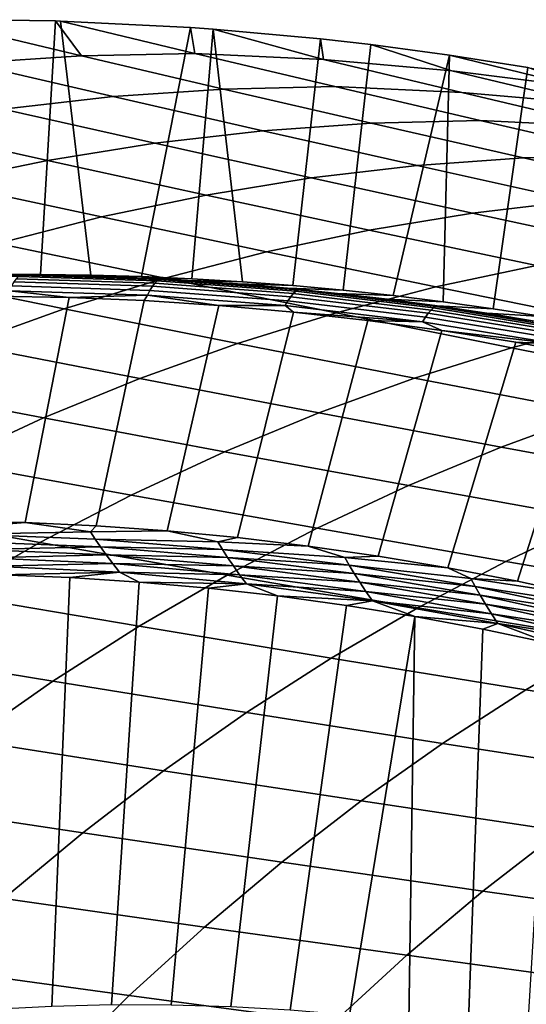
# Model space of a CAD drawing. Header units: metres. Extents: x -240 to 45, y -77 to 27.
# Tile 301 of 656: x -217.26 to -213.86, y 15.1 to 21.71. Entities that reach past the tile are written whole.
import ezdxf

# ---------------------------------------------------------------- set-up
doc = ezdxf.new("R2010")
doc.units = ezdxf.units.M
doc.layers.add('solid_102011X2', color=7, linetype='CONTINUOUS')

msp = doc.modelspace()

# ---------------------------------------------------------------- linework, layer by layer
at = {"layer": 'solid_102011X2'}
for points in [[(-216.848587, 21.46711, 277.466125), (-217.765915, 21.684513, 275.794525), (-217.973618, 21.674629, 275.904968), (-217.604446, 21.417107, 277.88443)], [(-217.544815, 21.708736, 275.529877), (-217.765915, 21.684513, 275.794525), (-216.848587, 21.46711, 277.466125), (-217.023041, 21.700041, 275.39978)], [(-217.123337, 19.99979, 275.424805), (-217.462296, 19.998602, 275.509308), (-217.544815, 21.708736, 275.529877), (-217.023041, 21.700041, 275.39978)], [(-216.784363, 19.995598, 275.340271), (-217.123337, 19.99979, 275.424805), (-217.023041, 21.700041, 275.39978), (-216.98909, 21.699059, 275.391327)], [(-216.087341, 21.48295, 277.054626), (-216.98909, 21.699059, 275.391327), (-217.023041, 21.700041, 275.39978), (-216.848587, 21.46711, 277.466125)], [(-216.116486, 21.656359, 275.173767), (-216.98909, 21.699059, 275.391327), (-216.087341, 21.48295, 277.054626)], [(-216.445587, 19.986029, 275.255798), (-216.784363, 19.995598, 275.340271), (-216.98909, 21.699059, 275.391327), (-216.116486, 21.656359, 275.173767)], [(-216.445587, 19.986029, 275.255798), (-216.116486, 21.656359, 275.173767), (-215.965607, 21.645567, 275.136139), (-216.107025, 19.971081, 275.171387)], [(-215.965607, 21.645567, 275.136139), (-216.116486, 21.656359, 275.173767), (-216.087341, 21.48295, 277.054626), (-215.224777, 21.441267, 276.82785)], [(-215.768646, 19.950756, 275.087036), (-216.107025, 19.971081, 275.171387), (-215.965607, 21.645567, 275.136139)], [(-215.24617, 21.580311, 274.956757), (-215.965607, 21.645567, 275.136139), (-215.224777, 21.441267, 276.82785)], [(-215.430832, 19.925085, 275.002808), (-215.768646, 19.950756, 275.087036), (-215.965607, 21.645567, 275.136139), (-215.24617, 21.580311, 274.956757)], [(-215.430832, 19.925085, 275.002808), (-215.24617, 21.580311, 274.956757), (-214.908234, 21.541708, 274.872498), (-215.093719, 19.894075, 274.918762)], [(-214.908234, 21.541708, 274.872498), (-215.24617, 21.580311, 274.956757), (-215.224777, 21.441267, 276.82785), (-214.365067, 21.366455, 276.60202)], [(-215.093719, 19.894075, 274.918762), (-214.908234, 21.541708, 274.872498), (-214.379959, 21.471098, 274.740784), (-214.757202, 19.857719, 274.834839)], [(-213.509583, 21.258739, 276.377441), (-214.379959, 21.471098, 274.740784), (-214.908234, 21.541708, 274.872498), (-214.365067, 21.366455, 276.60202)], [(-215.148117, 21.260471, 278.719696), (-216.087341, 21.48295, 277.054626), (-216.848587, 21.46711, 277.466125), (-215.894745, 21.243616, 279.138397)], [(-214.296661, 21.219576, 278.485016), (-215.224777, 21.441267, 276.82785), (-216.087341, 21.48295, 277.054626), (-215.148117, 21.260471, 278.719696)], [(-214.421631, 19.816086, 274.75119), (-214.757202, 19.857719, 274.834839), (-214.379959, 21.471098, 274.740784)], [(-214.421631, 19.816086, 274.75119), (-214.379959, 21.471098, 274.740784), (-213.855209, 21.388474, 274.609955), (-214.087112, 19.769182, 274.667786)], [(-213.855209, 21.388474, 274.609955), (-214.379959, 21.471098, 274.740784), (-213.509583, 21.258739, 276.377441)], [(-216.635742, 21.192921, 279.563812), (-217.604446, 21.417107, 277.88443), (-218.35791, 21.334017, 278.301422), (-217.374329, 21.109495, 279.987854)], [(-215.894745, 21.243616, 279.138397), (-216.848587, 21.46711, 277.466125), (-217.604446, 21.417107, 277.88443), (-216.635742, 21.192921, 279.563812)], [(-213.447876, 21.145813, 278.251587), (-214.365067, 21.366455, 276.60202), (-215.224777, 21.441267, 276.82785), (-214.296661, 21.219576, 278.485016)], [(-212.603134, 21.039415, 278.019653), (-213.509583, 21.258739, 276.377441), (-214.365067, 21.366455, 276.60202), (-213.447876, 21.145813, 278.251587)], [(-214.087112, 19.769182, 274.667786), (-213.855209, 21.388474, 274.609955), (-213.519547, 21.329029, 274.526276), (-213.753571, 19.717001, 274.584625)], [(-214.906189, 21.014841, 280.811188), (-215.894745, 21.243616, 279.138397), (-216.635742, 21.192921, 279.563812), (-215.632614, 20.963778, 281.242523)], [(-214.173996, 21.032406, 280.386505), (-215.148117, 21.260471, 278.719696), (-215.894745, 21.243616, 279.138397), (-214.906189, 21.014841, 280.811188)], [(-213.333679, 20.992096, 280.145142), (-214.296661, 21.219576, 278.485016), (-215.148117, 21.260471, 278.719696), (-214.173996, 21.032406, 280.386505)], [(-212.495865, 20.919209, 279.905273), (-213.447876, 21.145813, 278.251587), (-214.296661, 21.219576, 278.485016), (-213.333679, 20.992096, 280.145142)], [(-215.632614, 20.963778, 281.242523), (-216.635742, 21.192921, 279.563812), (-217.374329, 21.109495, 279.987854), (-216.356583, 20.880341, 281.672394)], [(-216.356583, 20.880341, 281.672394), (-217.374329, 21.109495, 279.987854), (-218.109314, 20.993498, 280.40979), (-217.076996, 20.7647, 282.100128)], [(-213.884827, 20.781599, 282.484344), (-214.906189, 21.014841, 280.811188), (-215.632614, 20.963778, 281.242523), (-214.596954, 20.730455, 282.920502)], [(-213.166779, 20.799589, 282.05481), (-214.173996, 21.032406, 280.386505), (-214.906189, 21.014841, 280.811188), (-213.884827, 20.781599, 282.484344)], [(-213.333679, 20.992096, 280.145142), (-214.173996, 21.032406, 280.386505), (-213.166779, 20.799589, 282.05481)], [(-217.076996, 20.7647, 282.100128), (-218.109314, 20.993498, 280.40979), (-218.8396, 20.8451, 280.829041), (-217.792709, 20.617023, 282.525055)], [(-214.596954, 20.730455, 282.920502), (-215.632614, 20.963778, 281.242523), (-216.356583, 20.880341, 281.672394), (-215.306641, 20.647305, 283.355103)], [(-215.306641, 20.647305, 283.355103), (-216.356583, 20.880341, 281.672394), (-217.076996, 20.7647, 282.100128), (-216.012772, 20.532314, 283.787506)], [(-216.012772, 20.532314, 283.787506), (-217.076996, 20.7647, 282.100128), (-217.792709, 20.617023, 282.525055), (-216.714279, 20.385658, 284.217102)], [(-212.83252, 20.544695, 284.157776), (-213.884827, 20.781599, 282.484344), (-214.596954, 20.730455, 282.920502), (-213.53067, 20.493734, 284.597656)], [(-212.128326, 20.56286, 283.724426), (-213.166779, 20.799589, 282.05481), (-213.884827, 20.781599, 282.484344), (-212.83252, 20.544695, 284.157776)], [(-213.53067, 20.493734, 284.597656), (-214.596954, 20.730455, 282.920502), (-215.306641, 20.647305, 283.355103), (-214.22641, 20.411133, 285.03598)], [(-216.714279, 20.385658, 284.217102), (-217.792709, 20.617023, 282.525055), (-218.50264, 20.437559, 282.946564), (-217.410049, 20.207586, 284.643158)], [(-214.22641, 20.411133, 285.03598), (-215.306641, 20.647305, 283.355103), (-216.012772, 20.532314, 283.787506), (-214.91864, 20.29706, 285.472076)], [(-214.91864, 20.29706, 285.472076), (-216.012772, 20.532314, 283.787506), (-216.714279, 20.385658, 284.217102), (-215.606293, 20.151691, 285.905304)], [(-212.435669, 20.254393, 286.273956), (-213.53067, 20.493734, 284.597656), (-214.22641, 20.411133, 285.03598), (-213.117813, 20.172571, 286.715057)], [(-215.606293, 20.151691, 285.905304), (-216.714279, 20.385658, 284.217102), (-217.410049, 20.207586, 284.643158), (-216.288315, 19.975275, 286.334961)], [(-213.117813, 20.172571, 286.715057), (-214.22641, 20.411133, 285.03598), (-214.91864, 20.29706, 285.472076), (-213.796509, 20.05965, 287.1539)], [(-213.796509, 20.05965, 287.1539), (-214.91864, 20.29706, 285.472076), (-215.606293, 20.151691, 285.905304), (-214.470703, 19.915802, 287.589844)], [(-216.288315, 19.975275, 286.334961), (-217.410049, 20.207586, 284.643158), (-218.09906, 19.998409, 285.065033), (-216.963669, 19.768122, 286.760376)], [(-214.470703, 19.915802, 287.589844), (-215.606293, 20.151691, 285.905304), (-216.288315, 19.975275, 286.334961), (-215.139374, 19.741272, 288.022186)], [(-212.648331, 19.820801, 288.833008), (-213.796509, 20.05965, 287.1539), (-214.470703, 19.915802, 287.589844), (-213.309479, 19.678673, 289.270813)], [(-216.963669, 19.768122, 286.760376), (-218.09906, 19.998409, 285.065033), (-218.780228, 19.75845, 285.482086), (-217.631317, 19.530548, 287.180939)], [(-218.20047, 19.975458, 274.555389), (-218.186234, 19.984898, 274.608887), (-217.255081, 19.995752, 274.37674), (-217.26976, 19.986361, 274.323334)], [(-217.255081, 19.995752, 274.37674), (-218.186234, 19.984898, 274.608887), (-217.486404, 19.999981, 274.492065)], [(-217.823792, 19.99687, 274.576202), (-217.462296, 19.998602, 275.509308), (-217.123337, 19.99979, 275.424805), (-217.486404, 19.999981, 274.492065)], [(-217.486404, 19.999981, 274.492065), (-217.123337, 19.99979, 275.424805), (-216.784363, 19.995598, 275.340271), (-217.149002, 19.997763, 274.407959)], [(-217.255081, 19.995752, 274.37674), (-217.486404, 19.999981, 274.492065), (-217.149002, 19.997763, 274.407959)], [(-217.316086, 19.922232, 274.175262), (-217.300446, 19.949368, 274.221985), (-216.371765, 19.919935, 273.990417), (-216.388626, 19.892994, 273.944)], [(-217.300446, 19.949368, 274.221985), (-217.284927, 19.970835, 274.271545), (-216.355301, 19.941248, 274.039764), (-216.371765, 19.919935, 273.990417)], [(-217.284927, 19.970835, 274.271545), (-217.26976, 19.986361, 274.323334), (-216.339417, 19.956665, 274.0914), (-216.355301, 19.941248, 274.039764)], [(-217.26976, 19.986361, 274.323334), (-217.255081, 19.995752, 274.37674), (-216.324341, 19.965992, 274.144653), (-216.339417, 19.956665, 274.0914)], [(-217.255081, 19.995752, 274.37674), (-217.149002, 19.997763, 274.407959), (-216.811691, 19.990213, 274.323853)], [(-217.255081, 19.995752, 274.37674), (-216.811691, 19.990213, 274.323853), (-216.474564, 19.977339, 274.239807)], [(-216.324341, 19.965992, 274.144653), (-217.255081, 19.995752, 274.37674), (-216.474564, 19.977339, 274.239807)], [(-217.149002, 19.997763, 274.407959), (-216.784363, 19.995598, 275.340271), (-216.445587, 19.986029, 275.255798), (-216.811691, 19.990213, 274.323853)], [(-215.139374, 19.741272, 288.022186), (-216.288315, 19.975275, 286.334961), (-216.963669, 19.768122, 286.760376), (-215.801498, 19.536371, 288.450256)], [(-216.811691, 19.990213, 274.323853), (-216.445587, 19.986029, 275.255798), (-216.107025, 19.971081, 275.171387), (-216.474564, 19.977339, 274.239807)], [(-216.474564, 19.977339, 274.239807), (-216.107025, 19.971081, 275.171387), (-215.768646, 19.950756, 275.087036), (-216.137772, 19.959143, 274.155823)], [(-216.324341, 19.965992, 274.144653), (-216.474564, 19.977339, 274.239807), (-216.137772, 19.959143, 274.155823)], [(-216.355301, 19.941248, 274.039764), (-216.339417, 19.956665, 274.0914), (-215.411148, 19.886433, 273.859924), (-215.427704, 19.871157, 273.808472)], [(-216.339417, 19.956665, 274.0914), (-216.324341, 19.965992, 274.144653), (-215.395645, 19.895672, 273.913116), (-215.411148, 19.886433, 273.859924)], [(-216.324341, 19.965992, 274.144653), (-216.137772, 19.959143, 274.155823), (-215.801346, 19.935631, 274.07193)], [(-216.324341, 19.965992, 274.144653), (-215.801346, 19.935631, 274.07193), (-215.465439, 19.906816, 273.98819)], [(-215.395645, 19.895672, 273.913116), (-216.324341, 19.965992, 274.144653), (-215.465439, 19.906816, 273.98819)], [(-216.137772, 19.959143, 274.155823), (-215.768646, 19.950756, 275.087036), (-215.430832, 19.925085, 275.002808), (-215.801346, 19.935631, 274.07193)], [(-217.33168, 19.889769, 274.131989), (-216.92984, 19.844669, 273.988922), (-217.432327, 19.853258, 274.114227)], [(-217.33168, 19.889769, 274.131989), (-217.316086, 19.922232, 274.175262), (-216.388626, 19.892994, 273.944), (-216.40567, 19.860762, 273.901093)], [(-216.40567, 19.860762, 273.901093), (-216.92984, 19.844669, 273.988922), (-217.33168, 19.889769, 274.131989)], [(-216.40567, 19.860762, 273.901093), (-216.388626, 19.892994, 273.944), (-215.463196, 19.823353, 273.713257), (-215.481689, 19.791422, 273.670715)], [(-216.388626, 19.892994, 273.944), (-216.371765, 19.919935, 273.990417), (-215.445129, 19.850042, 273.759369), (-215.463196, 19.823353, 273.713257)], [(-216.371765, 19.919935, 273.990417), (-216.355301, 19.941248, 274.039764), (-215.427704, 19.871157, 273.808472), (-215.445129, 19.850042, 273.759369)], [(-215.801346, 19.935631, 274.07193), (-215.430832, 19.925085, 275.002808), (-215.093719, 19.894075, 274.918762), (-215.465439, 19.906816, 273.98819)], [(-215.465439, 19.906816, 273.98819), (-215.093719, 19.894075, 274.918762), (-214.757202, 19.857719, 274.834839), (-215.130142, 19.872711, 273.904602)], [(-215.395645, 19.895672, 273.913116), (-215.465439, 19.906816, 273.98819), (-215.130142, 19.872711, 273.904602)], [(-215.427704, 19.871157, 273.808472), (-215.411148, 19.886433, 273.859924), (-214.486572, 19.775719, 273.629395), (-214.503815, 19.76062, 273.578125)], [(-215.411148, 19.886433, 273.859924), (-215.395645, 19.895672, 273.913116), (-214.470657, 19.784853, 273.682465), (-214.486572, 19.775719, 273.629395)], [(-215.395645, 19.895672, 273.913116), (-215.130142, 19.872711, 273.904602), (-214.795547, 19.833328, 273.821167)], [(-215.395645, 19.895672, 273.913116), (-214.795547, 19.833328, 273.821167), (-214.461761, 19.788685, 273.737946)], [(-214.470657, 19.784853, 273.682465), (-215.395645, 19.895672, 273.913116), (-214.461761, 19.788685, 273.737946)], [(-213.309479, 19.678673, 289.270813), (-214.470703, 19.915802, 287.589844), (-215.139374, 19.741272, 288.022186), (-213.965195, 19.506229, 289.705017)], [(-217.224899, 18.334635, 272.509216), (-217.701019, 18.345341, 272.627899), (-217.432327, 19.853258, 274.114227), (-216.92984, 19.844669, 273.988922)], [(-216.749283, 18.312483, 272.390625), (-217.224899, 18.334635, 272.509216), (-216.92984, 19.844669, 273.988922), (-216.427765, 19.824196, 273.863739)], [(-216.40567, 19.860762, 273.901093), (-216.427765, 19.824196, 273.863739), (-216.92984, 19.844669, 273.988922)], [(-216.274521, 18.278902, 272.272247), (-216.749283, 18.312483, 272.390625), (-216.427765, 19.824196, 273.863739), (-215.926453, 19.791847, 273.738739)], [(-216.40567, 19.860762, 273.901093), (-215.926453, 19.791847, 273.738739), (-216.427765, 19.824196, 273.863739)], [(-215.481689, 19.791422, 273.670715), (-215.926453, 19.791847, 273.738739), (-216.40567, 19.860762, 273.901093)], [(-215.481689, 19.791422, 273.670715), (-215.463196, 19.823353, 273.713257), (-214.541458, 19.713369, 273.483459), (-214.561371, 19.681808, 273.441254)], [(-215.463196, 19.823353, 273.713257), (-215.445129, 19.850042, 273.759369), (-214.522186, 19.73975, 273.529266), (-214.541458, 19.713369, 273.483459)], [(-215.445129, 19.850042, 273.759369), (-215.427704, 19.871157, 273.808472), (-214.503815, 19.76062, 273.578125), (-214.522186, 19.73975, 273.529266)], [(-215.130142, 19.872711, 273.904602), (-214.757202, 19.857719, 274.834839), (-214.421631, 19.816086, 274.75119), (-214.795547, 19.833328, 273.821167)], [(-214.795547, 19.833328, 273.821167), (-214.421631, 19.816086, 274.75119), (-214.087112, 19.769182, 274.667786), (-214.461761, 19.788685, 273.737946)], [(-215.801498, 19.536371, 288.450256), (-216.963669, 19.768122, 286.760376), (-217.631317, 19.530548, 287.180939), (-216.456039, 19.301413, 288.873444)], [(-215.800919, 18.233934, 272.154175), (-216.274521, 18.278902, 272.272247), (-215.926453, 19.791847, 273.738739), (-215.426254, 19.747631, 273.614014)], [(-215.481689, 19.791422, 273.670715), (-215.426254, 19.747631, 273.614014), (-215.926453, 19.791847, 273.738739)], [(-214.561371, 19.681808, 273.441254), (-215.426254, 19.747631, 273.614014), (-215.481689, 19.791422, 273.670715)], [(-214.522186, 19.73975, 273.529266), (-214.503815, 19.76062, 273.578125), (-213.585281, 19.609724, 273.349121), (-213.604599, 19.589144, 273.300476)], [(-214.503815, 19.76062, 273.578125), (-214.486572, 19.775719, 273.629395), (-213.567368, 19.624615, 273.400238), (-213.585281, 19.609724, 273.349121)], [(-214.486572, 19.775719, 273.629395), (-214.470657, 19.784853, 273.682465), (-213.551041, 19.633623, 273.453186), (-213.567368, 19.624615, 273.400238)], [(-214.470657, 19.784853, 273.682465), (-214.461761, 19.788685, 273.737946), (-214.128891, 19.7388, 273.654938)], [(-214.470657, 19.784853, 273.682465), (-214.128891, 19.7388, 273.654938), (-213.797012, 19.683691, 273.572205)], [(-213.551041, 19.633623, 273.453186), (-214.470657, 19.784853, 273.682465), (-213.797012, 19.683691, 273.572205)], [(-214.461761, 19.788685, 273.737946), (-214.087112, 19.769182, 274.667786), (-213.753571, 19.717001, 274.584625), (-214.128891, 19.7388, 273.654938)], [(-213.965195, 19.506229, 289.705017), (-215.139374, 19.741272, 288.022186), (-215.801498, 19.536371, 288.450256), (-214.614502, 19.303774, 290.134918)], [(-215.328857, 18.177629, 272.036469), (-215.800919, 18.233934, 272.154175), (-215.426254, 19.747631, 273.614014), (-214.927505, 19.691616, 273.489685)], [(-214.561371, 19.681808, 273.441254), (-214.927505, 19.691616, 273.489685), (-215.426254, 19.747631, 273.614014)], [(-214.858627, 18.110046, 271.91922), (-215.328857, 18.177629, 272.036469), (-214.927505, 19.691616, 273.489685), (-214.430557, 19.623852, 273.365784)], [(-214.561371, 19.681808, 273.441254), (-214.430557, 19.623852, 273.365784), (-214.927505, 19.691616, 273.489685)], [(-214.561371, 19.681808, 273.441254), (-214.541458, 19.713369, 273.483459), (-213.625046, 19.563129, 273.254974), (-213.646393, 19.532009, 273.213135)], [(-214.541458, 19.713369, 273.483459), (-214.522186, 19.73975, 273.529266), (-213.604599, 19.589144, 273.300476), (-213.625046, 19.563129, 273.254974)], [(-214.128891, 19.7388, 273.654938), (-213.753571, 19.717001, 274.584625), (-213.421356, 19.659641, 274.501801), (-213.797012, 19.683691, 273.572205)], [(-214.39061, 18.031254, 271.802521), (-214.858627, 18.110046, 271.91922), (-214.430557, 19.623852, 273.365784), (-213.935715, 19.544403, 273.242401)], [(-213.646393, 19.532009, 273.213135), (-214.430557, 19.623852, 273.365784), (-214.561371, 19.681808, 273.441254)], [(-213.646393, 19.532009, 273.213135), (-213.935715, 19.544403, 273.242401), (-214.430557, 19.623852, 273.365784)], [(-212.124557, 19.440987, 290.948334), (-213.309479, 19.678673, 289.270813), (-213.965195, 19.506229, 289.705017), (-212.767746, 19.270794, 291.383606)], [(-216.456039, 19.301413, 288.873444), (-217.631317, 19.530548, 287.180939), (-218.290237, 19.262947, 287.595978), (-217.10202, 19.036783, 289.291046)], [(-214.614502, 19.303774, 290.134918), (-215.801498, 19.536371, 288.450256), (-216.456039, 19.301413, 288.873444), (-215.256378, 19.071621, 290.559906)], [(-212.767746, 19.270794, 291.383606), (-213.965195, 19.506229, 289.705017), (-214.614502, 19.303774, 290.134918), (-213.404648, 19.070946, 291.814636)], [(-213.925095, 17.941322, 271.686462), (-214.39061, 18.031254, 271.802521), (-213.935715, 19.544403, 273.242401), (-213.443329, 19.45335, 273.119629)], [(-213.646393, 19.532009, 273.213135), (-213.443329, 19.45335, 273.119629), (-213.935715, 19.544403, 273.242401)], [(-213.462433, 17.840338, 271.571106), (-213.925095, 17.941322, 271.686462), (-213.443329, 19.45335, 273.119629), (-212.953735, 19.350769, 272.997559)], [(-215.256378, 19.071621, 290.559906), (-216.456039, 19.301413, 288.873444), (-217.10202, 19.036783, 289.291046), (-215.889847, 18.810148, 290.97934)], [(-213.404648, 19.070946, 291.814636), (-214.614502, 19.303774, 290.134918), (-215.256378, 19.071621, 290.559906), (-214.034286, 18.841753, 292.240692)], [(-217.10202, 19.036783, 289.291046), (-218.290237, 19.262947, 287.595978), (-218.939423, 18.965765, 288.004852), (-217.738449, 18.742928, 289.702454)], [(-215.889847, 18.810148, 290.97934), (-217.10202, 19.036783, 289.291046), (-217.738449, 18.742928, 289.702454), (-216.513947, 18.519798, 291.392517)], [(-214.034286, 18.841753, 292.240692), (-215.256378, 19.071621, 290.559906), (-215.889847, 18.810148, 290.97934), (-214.655685, 18.58359, 292.661194)], [(-212.173904, 18.838501, 293.489594), (-213.404648, 19.070946, 291.814636), (-214.034286, 18.841753, 292.240692), (-212.791733, 18.612392, 293.916046)], [(-212.791733, 18.612392, 293.916046), (-214.034286, 18.841753, 292.240692), (-214.655685, 18.58359, 292.661194), (-213.401505, 18.357656, 294.336975)], [(-214.655685, 18.58359, 292.661194), (-215.889847, 18.810148, 290.97934), (-216.513947, 18.519798, 291.392517), (-215.267914, 18.29689, 293.075439)], [(-216.513947, 18.519798, 291.392517), (-217.738449, 18.742928, 289.702454), (-218.364349, 18.420296, 290.107056), (-217.127731, 18.201014, 291.798859)], [(-213.401505, 18.357656, 294.336975), (-214.655685, 18.58359, 292.661194), (-215.267914, 18.29689, 293.075439), (-214.002289, 18.074717, 294.751648)], [(-215.267914, 18.29689, 293.075439), (-216.513947, 18.519798, 291.392517), (-217.127731, 18.201014, 291.798859), (-215.87001, 17.982092, 293.482819)], [(-217.127731, 18.201014, 291.798859), (-218.364349, 18.420296, 290.107056), (-218.97876, 18.069408, 290.504211), (-217.730255, 17.854309, 292.197723)], [(-217.644882, 18.302971, 272.575592), (-217.701019, 18.345341, 272.627899), (-217.224899, 18.334635, 272.509216)], [(-217.612915, 18.256615, 272.534119), (-217.644882, 18.302971, 272.575592), (-217.224899, 18.334635, 272.509216), (-216.78833, 18.272579, 272.36203)], [(-216.78833, 18.272579, 272.36203), (-217.224899, 18.334635, 272.509216), (-216.749283, 18.312483, 272.390625)], [(-216.78833, 18.272579, 272.36203), (-216.749283, 18.312483, 272.390625), (-216.274521, 18.278902, 272.272247)], [(-212.129227, 18.132891, 296.006958), (-213.401505, 18.357656, 294.336975), (-214.002289, 18.074717, 294.751648), (-212.719009, 17.853792, 296.421478)], [(-216.757095, 18.224466, 272.32074), (-217.612915, 18.256615, 272.534119), (-216.78833, 18.272579, 272.36203)], [(-216.721344, 18.172707, 272.283844), (-217.57637, 18.206762, 272.497009), (-217.612915, 18.256615, 272.534119), (-216.757095, 18.224466, 272.32074)], [(-216.757095, 18.224466, 272.32074), (-216.78833, 18.272579, 272.36203), (-216.274521, 18.278902, 272.272247), (-215.933777, 18.205029, 272.148987)], [(-215.933777, 18.205029, 272.148987), (-216.274521, 18.278902, 272.272247), (-215.800919, 18.233934, 272.154175)], [(-215.933777, 18.205029, 272.148987), (-215.800919, 18.233934, 272.154175), (-215.328857, 18.177629, 272.036469)], [(-214.002289, 18.074717, 294.751648), (-215.267914, 18.29689, 293.075439), (-215.87001, 17.982092, 293.482819), (-214.59317, 17.764009, 295.159454)], [(-215.87001, 17.982092, 293.482819), (-217.127731, 18.201014, 291.798859), (-217.730255, 17.854309, 292.197723), (-216.46109, 17.6397, 293.882751)], [(-217.535812, 18.154022, 272.464752), (-217.57637, 18.206762, 272.497009), (-216.721344, 18.172707, 272.283844)], [(-216.681625, 18.117933, 272.25177), (-217.535812, 18.154022, 272.464752), (-216.721344, 18.172707, 272.283844)], [(-215.903351, 18.155138, 272.10788), (-216.757095, 18.224466, 272.32074), (-215.933777, 18.205029, 272.148987)], [(-216.721344, 18.172707, 272.283844), (-216.757095, 18.224466, 272.32074), (-215.903351, 18.155138, 272.10788)], [(-215.868484, 18.101446, 272.071198), (-216.721344, 18.172707, 272.283844), (-215.903351, 18.155138, 272.10788)], [(-216.681625, 18.117933, 272.25177), (-216.721344, 18.172707, 272.283844), (-215.868484, 18.101446, 272.071198)], [(-215.903351, 18.155138, 272.10788), (-215.933777, 18.205029, 272.148987), (-215.328857, 18.177629, 272.036469), (-215.082718, 18.100407, 271.936768)], [(-215.082718, 18.100407, 271.936768), (-215.328857, 18.177629, 272.036469), (-214.858627, 18.110046, 271.91922)], [(-217.491806, 18.099039, 272.437744), (-217.535812, 18.154022, 272.464752), (-216.681625, 18.117933, 272.25177)], [(-216.638489, 18.060822, 272.225006), (-217.491806, 18.099039, 272.437744), (-216.681625, 18.117933, 272.25177)], [(-215.829681, 18.044617, 272.039368), (-216.681625, 18.117933, 272.25177), (-215.868484, 18.101446, 272.071198)], [(-216.638489, 18.060822, 272.225006), (-216.681625, 18.117933, 272.25177), (-215.829681, 18.044617, 272.039368)], [(-215.053207, 18.048721, 271.895935), (-215.903351, 18.155138, 272.10788), (-215.082718, 18.100407, 271.936768)], [(-215.868484, 18.101446, 272.071198), (-215.903351, 18.155138, 272.10788), (-215.053207, 18.048721, 271.895935)], [(-215.019287, 17.993082, 271.859467), (-215.868484, 18.101446, 272.071198), (-215.053207, 18.048721, 271.895935)], [(-215.829681, 18.044617, 272.039368), (-215.868484, 18.101446, 272.071198), (-215.019287, 17.993082, 271.859467)], [(-215.082718, 18.100407, 271.936768), (-214.858627, 18.110046, 271.91922), (-214.39061, 18.031254, 271.802521)], [(-215.053207, 18.048721, 271.895935), (-215.082718, 18.100407, 271.936768), (-214.39061, 18.031254, 271.802521), (-214.23671, 17.958828, 271.725861)], [(-217.444901, 18.042496, 272.416351), (-217.491806, 18.099039, 272.437744), (-216.638489, 18.060822, 272.225006)], [(-216.592453, 18.002079, 272.203827), (-217.444901, 18.042496, 272.416351), (-216.638489, 18.060822, 272.225006)], [(-216.592453, 18.002079, 272.203827), (-217.391754, 17.985044, 272.399872), (-217.444901, 18.042496, 272.416351)], [(-215.787491, 17.985353, 272.012817), (-216.638489, 18.060822, 272.225006), (-215.829681, 18.044617, 272.039368)], [(-216.592453, 18.002079, 272.203827), (-216.638489, 18.060822, 272.225006), (-215.787491, 17.985353, 272.012817)], [(-214.981506, 17.934179, 271.827881), (-215.829681, 18.044617, 272.039368), (-215.019287, 17.993082, 271.859467)], [(-215.787491, 17.985353, 272.012817), (-215.829681, 18.044617, 272.039368), (-214.981506, 17.934179, 271.827881)], [(-214.208176, 17.905336, 271.685242), (-215.053207, 18.048721, 271.895935), (-214.23671, 17.958828, 271.725861)], [(-215.019287, 17.993082, 271.859467), (-215.053207, 18.048721, 271.895935), (-214.208176, 17.905336, 271.685242)], [(-212.719009, 17.853792, 296.421478), (-214.002289, 18.074717, 294.751648), (-214.59317, 17.764009, 295.159454), (-213.299072, 17.547245, 296.829132)], [(-217.446793, 15.068901, 272.413605), (-217.391754, 17.985044, 272.399872), (-216.925583, 17.966238, 272.28363), (-217.047302, 15.089425, 272.313995)], [(-216.592453, 18.002079, 272.203827), (-216.925583, 17.966238, 272.28363), (-217.391754, 17.985044, 272.399872)], [(-216.592453, 18.002079, 272.203827), (-216.460144, 17.936255, 272.167603), (-216.925583, 17.966238, 272.28363)], [(-215.742462, 17.924385, 271.991913), (-216.460144, 17.936255, 272.167603), (-216.592453, 18.002079, 272.203827)], [(-215.742462, 17.924385, 271.991913), (-216.592453, 18.002079, 272.203827), (-215.787491, 17.985353, 272.012817)], [(-214.59317, 17.764009, 295.159454), (-215.87001, 17.982092, 293.482819), (-216.46109, 17.6397, 293.882751), (-215.173218, 17.426029, 295.559814)], [(-214.940384, 17.872742, 271.801605), (-215.787491, 17.985353, 272.012817), (-214.981506, 17.934179, 271.827881)], [(-215.742462, 17.924385, 271.991913), (-215.787491, 17.985353, 272.012817), (-214.940384, 17.872742, 271.801605)], [(-214.175308, 17.847731, 271.649048), (-215.019287, 17.993082, 271.859467), (-214.208176, 17.905336, 271.685242)], [(-214.981506, 17.934179, 271.827881), (-215.019287, 17.993082, 271.859467), (-214.175308, 17.847731, 271.649048)], [(-214.23671, 17.958828, 271.725861), (-214.39061, 18.031254, 271.802521), (-213.925095, 17.941322, 271.686462)], [(-217.047302, 15.089425, 272.313995), (-216.925583, 17.966238, 272.28363), (-216.460144, 17.936255, 272.167603), (-216.6474, 15.099141, 272.214294)], [(-216.6474, 15.099141, 272.214294), (-216.460144, 17.936255, 272.167603), (-215.995758, 17.895147, 272.051819), (-216.24733, 15.098033, 272.114532)], [(-215.742462, 17.924385, 271.991913), (-215.995758, 17.895147, 272.051819), (-216.460144, 17.936255, 272.167603)], [(-215.742462, 17.924385, 271.991913), (-215.532791, 17.842951, 271.936371), (-215.995758, 17.895147, 272.051819)], [(-214.896439, 17.809525, 271.780975), (-215.532791, 17.842951, 271.936371), (-215.742462, 17.924385, 271.991913)], [(-214.896439, 17.809525, 271.780975), (-215.742462, 17.924385, 271.991913), (-214.940384, 17.872742, 271.801605)], [(-214.138641, 17.786734, 271.617737), (-214.981506, 17.934179, 271.827881), (-214.175308, 17.847731, 271.649048)], [(-214.940384, 17.872742, 271.801605), (-214.981506, 17.934179, 271.827881), (-214.138641, 17.786734, 271.617737)], [(-214.23671, 17.958828, 271.725861), (-213.925095, 17.941322, 271.686462), (-213.462433, 17.840338, 271.571106)], [(-214.208176, 17.905336, 271.685242), (-214.23671, 17.958828, 271.725861), (-213.462433, 17.840338, 271.571106), (-213.397247, 17.780409, 271.516541)], [(-213.369781, 17.725096, 271.476196), (-214.208176, 17.905336, 271.685242), (-213.397247, 17.780409, 271.516541)], [(-214.175308, 17.847731, 271.649048), (-214.208176, 17.905336, 271.685242), (-213.369781, 17.725096, 271.476196)], [(-216.46109, 17.6397, 293.882751), (-217.730255, 17.854309, 292.197723), (-218.320602, 17.480251, 292.588501), (-217.040237, 17.270277, 294.274567)], [(-216.24733, 15.098033, 272.114532), (-215.995758, 17.895147, 272.051819), (-215.532791, 17.842951, 271.936371), (-215.847519, 15.08611, 272.014862)], [(-215.847519, 15.08611, 272.014862), (-215.532791, 17.842951, 271.936371), (-215.071533, 17.77973, 271.821381), (-215.448105, 15.063365, 271.915253)], [(-214.896439, 17.809525, 271.780975), (-215.071533, 17.77973, 271.821381), (-215.532791, 17.842951, 271.936371)], [(-214.098694, 17.723103, 271.591766), (-214.940384, 17.872742, 271.801605), (-214.138641, 17.786734, 271.617737)], [(-214.896439, 17.809525, 271.780975), (-214.940384, 17.872742, 271.801605), (-214.098694, 17.723103, 271.591766)], [(-213.338074, 17.66551, 271.440277), (-214.175308, 17.847731, 271.649048), (-213.369781, 17.725096, 271.476196)], [(-214.138641, 17.786734, 271.617737), (-214.175308, 17.847731, 271.649048), (-213.338074, 17.66551, 271.440277)], [(-215.448105, 15.063365, 271.915253), (-215.071533, 17.77973, 271.821381), (-214.61235, 17.705538, 271.706879), (-215.049561, 15.029841, 271.815887)], [(-214.896439, 17.809525, 271.780975), (-214.61235, 17.705538, 271.706879), (-215.071533, 17.77973, 271.821381)], [(-214.055954, 17.657618, 271.571411), (-214.61235, 17.705538, 271.706879), (-214.896439, 17.809525, 271.780975)], [(-214.055954, 17.657618, 271.571411), (-214.896439, 17.809525, 271.780975), (-214.098694, 17.723103, 271.591766)], [(-213.302628, 17.602402, 271.409302), (-214.138641, 17.786734, 271.617737), (-213.338074, 17.66551, 271.440277)], [(-214.098694, 17.723103, 271.591766), (-214.138641, 17.786734, 271.617737), (-213.302628, 17.602402, 271.409302)], [(-213.299072, 17.547245, 296.829132), (-214.59317, 17.764009, 295.159454), (-215.173218, 17.426029, 295.559814), (-213.868561, 17.213741, 297.22937)], [(-214.651993, 14.985543, 271.716766), (-215.049561, 15.029841, 271.815887), (-214.61235, 17.705538, 271.706879)], [(-214.651993, 14.985543, 271.716766), (-214.61235, 17.705538, 271.706879), (-214.155533, 17.620461, 271.592987), (-214.25592, 14.930537, 271.618011)], [(-214.055954, 17.657618, 271.571411), (-214.155533, 17.620461, 271.592987), (-214.61235, 17.705538, 271.706879)], [(-213.263962, 17.53656, 271.383636), (-214.098694, 17.723103, 271.591766), (-213.302628, 17.602402, 271.409302)], [(-214.055954, 17.657618, 271.571411), (-214.098694, 17.723103, 271.591766), (-213.263962, 17.53656, 271.383636)], [(-215.173218, 17.426029, 295.559814), (-216.46109, 17.6397, 293.882751), (-217.040237, 17.270277, 294.274567), (-215.741608, 17.061329, 295.952057)], [(-214.055954, 17.657618, 271.571411), (-213.701431, 17.524557, 271.479767), (-214.155533, 17.620461, 271.592987)], [(-213.222534, 17.46879, 271.363617), (-213.701431, 17.524557, 271.479767), (-214.055954, 17.657618, 271.571411)], [(-213.222534, 17.46879, 271.363617), (-214.055954, 17.657618, 271.571411), (-213.263962, 17.53656, 271.383636)], [(-214.25592, 14.930537, 271.618011), (-214.155533, 17.620461, 271.592987), (-213.701431, 17.524557, 271.479767), (-213.861389, 14.864829, 271.519653)], [(-211.989639, 17.332281, 298.492249), (-213.299072, 17.547245, 296.829132), (-213.868561, 17.213741, 297.22937), (-212.548965, 17.003286, 298.891815)], [(-217.040237, 17.270277, 294.274567), (-218.320602, 17.480251, 292.588501), (-218.897888, 17.079411, 292.970612), (-217.606567, 16.874382, 294.657684)], [(-213.868561, 17.213741, 297.22937), (-215.173218, 17.426029, 295.559814), (-215.741608, 17.061329, 295.952057), (-214.42659, 16.853823, 297.62149)], [(-215.741608, 17.061329, 295.952057), (-217.040237, 17.270277, 294.274567), (-217.606567, 16.874382, 294.657684), (-216.297409, 16.670464, 296.335632)], [(-212.548965, 17.003286, 298.891815), (-213.868561, 17.213741, 297.22937), (-214.42659, 16.853823, 297.62149), (-213.097061, 16.648172, 299.283356)], [(-214.42659, 16.853823, 297.62149), (-215.741608, 17.061329, 295.952057), (-216.297409, 16.670464, 296.335632), (-214.972305, 16.468035, 298.005005)], [(-216.297409, 16.670464, 296.335632), (-217.606567, 16.874382, 294.657684), (-218.159225, 16.452648, 295.031555), (-216.839813, 16.254053, 296.709961)], [(-213.097061, 16.648172, 299.283356), (-214.42659, 16.853823, 297.62149), (-214.972305, 16.468035, 298.005005), (-213.633102, 16.267481, 299.66626)], [(-214.972305, 16.468035, 298.005005), (-216.297409, 16.670464, 296.335632), (-216.839813, 16.254053, 296.709961), (-215.504898, 16.05699, 298.379242)], [(-216.839813, 16.254053, 296.709961), (-218.159225, 16.452648, 295.031555), (-218.697372, 16.005747, 295.395599), (-217.368011, 15.812762, 297.074432)], [(-213.633102, 16.267481, 299.66626), (-214.972305, 16.468035, 298.005005), (-215.504898, 16.05699, 298.379242), (-214.156265, 15.861814, 300.039948)], [(-215.504898, 16.05699, 298.379242), (-216.839813, 16.254053, 296.709961), (-217.368011, 15.812762, 297.074432), (-216.023529, 15.621344, 298.743652)], [(-212.281647, 16.069185, 301.319916), (-213.633102, 16.267481, 299.66626), (-214.156265, 15.861814, 300.039948), (-212.795776, 15.668876, 301.692627)], [(-214.156265, 15.861814, 300.039948), (-215.504898, 16.05699, 298.379242), (-216.023529, 15.621344, 298.743652), (-214.665756, 15.431815, 300.40387)], [(-212.795776, 15.668876, 301.692627), (-214.156265, 15.861814, 300.039948), (-214.665756, 15.431815, 300.40387), (-213.296494, 15.2445, 302.055603)], [(-216.023529, 15.621344, 298.743652), (-217.368011, 15.812762, 297.074432), (-217.881165, 15.347263, 297.428528), (-216.527435, 15.161757, 299.097717)], [(-214.665756, 15.431815, 300.40387), (-216.023529, 15.621344, 298.743652), (-216.527435, 15.161757, 299.097717), (-215.160782, 14.978139, 300.757446)], [(-213.296494, 15.2445, 302.055603), (-214.665756, 15.431815, 300.40387), (-215.160782, 14.978139, 300.757446), (-213.78302, 14.796701, 302.408295)], [(-216.527435, 15.161757, 299.097717), (-217.881165, 15.347263, 297.428528), (-218.378525, 14.858289, 297.771698), (-217.015823, 14.678955, 299.440887)], [(-215.160782, 14.978139, 300.757446), (-216.527435, 15.161757, 299.097717), (-217.015823, 14.678955, 299.440887), (-215.64061, 14.501496, 301.100128)]]:
    msp.add_3dface(points, dxfattribs=at)

doc.saveas('drawing.dxf')
